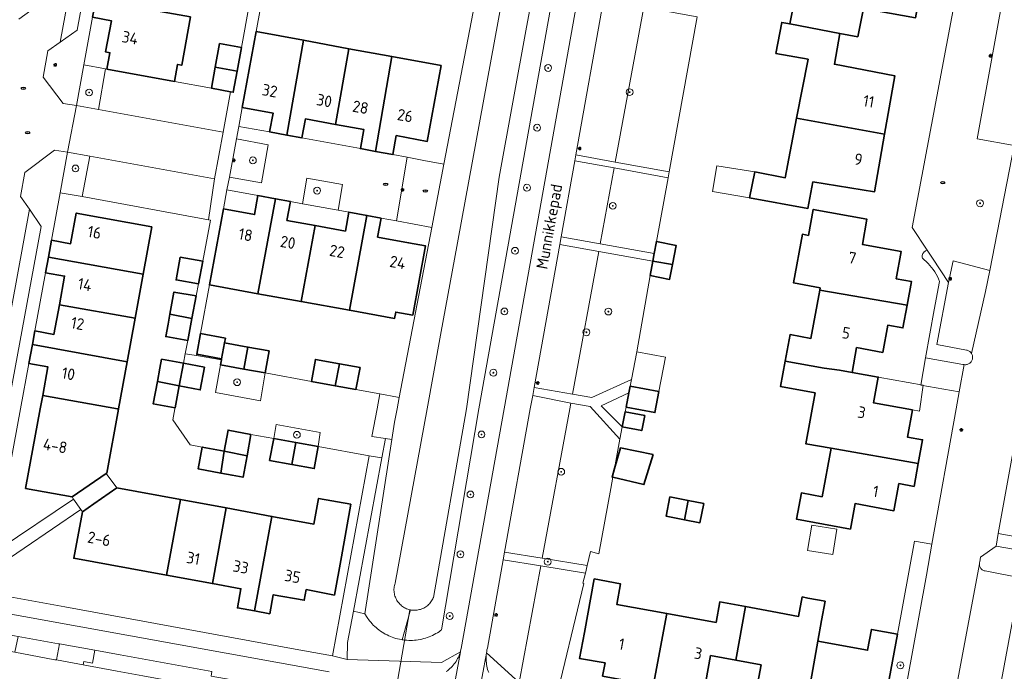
# Model space of a CAD drawing. Header units: metres. Extents: x 152610 to 160096, y 456114 to 462495.
# Tile 464 of 656: x 158167 to 158282, y 459969 to 460046. Entities that reach past the tile are written whole.
import ezdxf
from ezdxf.enums import TextEntityAlignment as Align

# ---------------------------------------------------------------- set-up
doc = ezdxf.new("R2010")
doc.units = ezdxf.units.M
doc.header["$LTSCALE"] = 0.5
doc.layers.get('0').update_dxf_attribs({"linetype": 'CONTINUOUS'})
for name, color, linetype, lineweight in [('B-PV-GR-BEPLANTING_CULTUUR_BOSPLANTSOEN-GV', 251, 'CONTINUOUS', 18), ('B-PV-GR-BEPLANTING_CULTUUR_HEESTERS-GV', 251, 'CONTINUOUS', 18), ('B-PV-GR-BOOM-S', 251, 'CONTINUOUS', 25), ('B-PV-GR-HAAG-GV', 251, 'CONTINUOUS', 13), ('B-PV-IE-MEUBILAIR-S', 251, 'CONTINUOUS', 25), ('B-PV-IE-TERREINAFSCHEIDING_KUNSTMATIG_HEKWERK-G', 251, 'IE-TERREINAFSCHEIDING_KUNSTMATIG-SO', 18), ('B-PV-KW-KUNSTWERK_DUIKER-G', 251, 'CONTINUOUS', 18), ('B-PV-OG-BEBOUWING-GV', 6, 'CONTINUOUS', 35), ('B-PV-OG-BEBOUWING-T18', 1, 'CONTINUOUS', 18), ('B-PV-OG-BEBOUWING_LUIFEL-GV', 251, 'CONTINUOUS', 18), ('B-PV-OG-BEBOUWING_OVERBOUWING-GV', 251, 'CONTINUOUS', 18), ('B-PV-OG-BEBOUWING_SCHUUR-GV', 251, 'CONTINUOUS', 18), ('B-PV-OG-TERREIN_BEGROEID-GV', 251, 'CONTINUOUS', 18), ('B-PV-OG-TERREIN_OEVER-GV', 251, 'CONTINUOUS', 18), ('B-PV-OG-TOPOGRAFIE-T18', 1, 'CONTINUOUS', 18), ('B-PV-OG-WATER_SLOOT-GV', 251, 'CONTINUOUS', 18), ('B-PV-VH-GESLOTENVERHARDING_ASFALT-GV', 251, 'CONTINUOUS', 18), ('B-PV-VH-ONVERHARD_ZAND-GV', 251, 'CONTINUOUS', 18), ('B-PV-VH-OPENVERHARDING-GV', 251, 'CONTINUOUS', 18), ('B-PV-VH-OPENVERHARDING_BETONSTRAATSTEEN-GV', 251, 'CONTINUOUS', 18), ('B-PV-VH-OPENVERHARDING_TEGEL-GV', 251, 'CONTINUOUS', 18)]:
    doc.layers.add(name, color=color, linetype=linetype, lineweight=lineweight)
doc.styles.add('NLCS-ISO', font='NLCS-ISO.ttf')
doc.styles.add('NLCS-ISO-M750-T18', font='NLCS-ISO.ttf', dxfattribs={"height": 1.35})
doc.linetypes.add('IE-TERREINAFSCHEIDING_KUNSTMATIG-SO', pattern='A,4,[82,NLCS.SHX,S=0.75,R=90,X=0,Y=0],4,-2', length=10)

# ---------------------------------------------------------------- blocks, each defined once
blk = doc.blocks.new('SIE-MEUBILAIR_PAAL_LICHTMAST-SO')
for points in [[(-0.62, 0), (-1, 0)], [(-0.71, 0.71), (-0.44, 0.44)], [(0, 1), (0, 0.62)], [(0.44, 0.44), (0.71, 0.71)], [(1, 0), (0.62, 0)], [(-0.71, -0.71), (-0.44, -0.44)], [(0, -0.62), (0, -1)], [(0.44, -0.44), (0.71, -0.71)]]:
    blk.add_lwpolyline(points)
blk.add_circle((0, 0), 0.5)
blk = doc.blocks.new('SIE-MEUBILAIR_PUT_RIOOLPUT-SO')
blk.add_ellipse((0, 0), major_axis=(1.25, 0), ratio=0.54)
at = {"style": 'NLCS-ISO'}
blk.add_text('ri', height=0.75, dxfattribs=at).set_placement((-0.04, 0.07), align=Align.MIDDLE_CENTER)
blk = doc.blocks.new('SGR-BOOM_GBKN-SO')
at = {"linetype": 'ByBlock', "lineweight": 18}
h = blk.add_hatch(color=0, dxfattribs=at)
h.dxf.hatch_style = 1
edge = h.paths.add_edge_path()
edge.add_arc((0, 0), 0.25, 0, 360)
at = {"color": 0, "linetype": 'ByBlock', "lineweight": 18}
for radius in [2, 0.25]:
    blk.add_circle((0, 0), radius, dxfattribs=at)
at = {"color": 0, "linetype": 'ByBlock', "lineweight": 18, "style": 'NLCS-ISO'}
blk.add_attdef('SOORT', (2.5, 0), '', height=1.5, dxfattribs=at)

msp = doc.modelspace()

# ---------------------------------------------------------------- linework, layer by layer
at = {"layer": 'B-PV-GR-BEPLANTING_CULTUUR_BOSPLANTSOEN-GV', "flags": 128}
for points in [[(158240.271, 460047.002), (158236.929, 460028.885), (158243.213, 460027.743), (158246.505, 460045.87)], [(158236.801, 460028.191), (158235.163, 460019.31), (158241.475, 460018.181), (158241.732, 460019.59), (158243.087, 460027.049)], [(158241.314, 460017.299), (158235, 460018.428), (158231.919, 460001.725), (158234.17, 460001.322), (158238.81, 460003.442), (158239.425, 460006.679), (158241.003, 460015.599)], [(158236.653, 459992.004), (158236.556, 459992.027), (158236.845, 459993.045), (158237.473, 459996.447), (158233.984, 460000.28), (158231.726, 460000.678), (158231.601, 460000), (158228.381, 459982.542), (158233.646, 459981.692), (158234.044, 459983.312), (158235.004, 459983.069), (158236.413, 459990.702)], [(158229.792, 459965.16), (158233.231, 459979.583), (158233.134, 459979.606), (158233.424, 459980.786), (158228.212, 459981.628), (158225.699, 459968.002)]]:
    msp.add_lwpolyline(points, close=True, dxfattribs=at)
at = {"layer": 'B-PV-GR-BEPLANTING_CULTUUR_HEESTERS-GV', "flags": 128}
for points in [[(158177.345, 460039.78), (158174.82, 460040.24), (158173.94, 460035.5), (158176.51, 460035.02)], [(158175.52, 460029.57), (158172.92, 460030.03), (158172.06, 460025.3), (158174.618, 460024.834)], [(158214.53, 460029.08), (158212.619, 460029.443), (158211.361, 460021.999), (158215.484, 460021.243), (158216.895, 460028.632)], [(158205.06, 460026.26), (158200.89, 460027.01), (158200.362, 460024.013), (158204.54, 460023.248)], [(158202.45, 459997.26), (158197.301, 459998.188), (158197, 459996.54), (158199.601, 459996.066), (158202.21, 459995.59)], [(158273.933, 459984.176), (158271.89, 459984.54), (158269.9, 459973.65), (158268.75, 459967.34), (158267.028, 459957.902), (158269.025, 459957.665), (158269.225, 459958.232), (158269.381, 459958.813), (158270.24, 459963.9), (158273.29, 459980.55)]]:
    msp.add_lwpolyline(points, close=True, dxfattribs=at)
at = {"layer": 'B-PV-GR-HAAG-GV', "flags": 128}
for points in [[(158273.913, 460017.764), (158273.371, 460018.579), (158273.28, 460018.549), (158273.179, 460018.499), (158273.087, 460018.436), (158273.005, 460018.36), (158272.935, 460018.273), (158272.877, 460018.178), (158272.834, 460018.074), (158272.806, 460017.966), (158272.794, 460017.855), (158272.797, 460017.743), (158272.817, 460017.633), (158273.027, 460017.462), (158273.261, 460017.252), (158273.484, 460017.031), (158273.696, 460016.798), (158273.896, 460016.556), (158274.082, 460016.303), (158274.256, 460016.041), (158274.416, 460015.77), (158274.563, 460015.492), (158274.694, 460015.207), (158274.812, 460014.915), (158274.181, 460011.609), (158273.18, 460005.99), (158277.553, 460005.217), (158277.633, 460005.195), (158277.679, 460005.186), (158277.715, 460005.181), (158277.798, 460005.175), (158277.881, 460005.177), (158277.964, 460005.187), (158278.045, 460005.204), (158278.124, 460005.23), (158278.201, 460005.263), (158278.273, 460005.303), (158278.342, 460005.35), (158278.406, 460005.403), (158278.464, 460005.462), (158278.517, 460005.527), (158278.563, 460005.596), (158278.602, 460005.669), (158278.634, 460005.746), (158278.658, 460005.824), (158278.659, 460005.827), (158278.675, 460005.909), (158278.684, 460005.991), (158278.685, 460006.074), (158278.677, 460006.157), (158278.662, 460006.239), (158278.639, 460006.319), (158278.608, 460006.396), (158278.57, 460006.47), (158278.525, 460006.54), (158278.474, 460006.605), (158278.416, 460006.665), (158278.353, 460006.72), (158278.285, 460006.768), (158278.213, 460006.809), (158278.137, 460006.843), (158278.059, 460006.87), (158277.979, 460006.889), (158277.976, 460006.889), (158274.51, 460007.53), (158275.88, 460014.81), (158274.989, 460016.147)], [(158193.52, 460004.671), (158190.779, 460005.172), (158190.2, 460001.91), (158195.47, 460000.96), (158195.99, 460004.219)], [(158202.45, 459997.26), (158197.301, 459998.188), (158197, 459996.54), (158199.601, 459996.066), (158202.21, 459995.59)], [(158284.837, 459983.375), (158281.43, 459983.95), (158279.61, 459982.67), (158279.513, 459982.119), (158279.502, 459982.054), (158279.49, 459981.99), (158279.48, 459981.937), (158279.47, 459981.885), (158279.471, 459981.804), (158279.481, 459981.723), (158279.498, 459981.643), (158279.523, 459981.566), (158279.555, 459981.491), (158279.594, 459981.42), (158279.641, 459981.353), (158279.693, 459981.291), (158279.752, 459981.234), (158279.816, 459981.184), (158279.884, 459981.14), (158279.956, 459981.103), (158280.032, 459981.073), (158280.11, 459981.051), (158280.142, 459981.044), (158284.28, 459980.25)]]:
    msp.add_lwpolyline(points, close=True, dxfattribs=at)
at = {"layer": 'B-PV-IE-TERREINAFSCHEIDING_KUNSTMATIG_HEKWERK-G', "flags": 128}
msp.add_lwpolyline([(158209.4, 460001.75), (158209.08, 460000), (158208.49, 459996.77), (158210.056, 459996.528), (158209.639, 459994.275)], dxfattribs=at)
at = {"layer": 'B-PV-KW-KUNSTWERK_DUIKER-G', "flags": 128}
msp.add_lwpolyline([(158212.899, 459976.515), (158207.53, 459945.391)], dxfattribs=at)
at = {"layer": 'B-PV-OG-BEBOUWING-GV', "flags": 128}
for points in [[(158263.154, 460054.802), (158262.502, 460054.922), (158261.434, 460049.276), (158258.315, 460049.914), (158257.31, 460045.042), (158263.15, 460043.938), (158265.262, 460043.541), (158265.943, 460046.837), (158272.017, 460045.772), (158273.238, 460052.569), (158273.258, 460052.678), (158263.094, 460054.511)], [(158187.296, 460045.859), (158176.208, 460047.811), (158175.84, 460045.82), (158178.05, 460045.39), (158177.36, 460041.76), (158177.853, 460041.674), (158177.518, 460039.749), (158185.422, 460038.312), (158185.767, 460040.296), (158186.26, 460040.21)], [(158200.484, 460043.122), (158194.96, 460044.14), (158193.33, 460035.28), (158196.93, 460034.62), (158196.52, 460032.4), (158198.524, 460032.034)], [(158257.31, 460045.042), (158256.379, 460045.217), (158255.692, 460041.594), (158259.449, 460040.911), (158258.121, 460034.006), (158268.399, 460032.141), (158269.607, 460038.953), (158262.53, 460040.322), (158263.15, 460043.938)], [(158205.783, 460042.146), (158200.484, 460043.122), (158198.524, 460032.034), (158200.3, 460031.71), (158200.71, 460033.93), (158204.219, 460033.289)], [(158193.23, 460042.27), (158190.68, 460042.74), (158190.173, 460039.989), (158192.73, 460039.523)], [(158210.801, 460041.221), (158205.783, 460042.146), (158204.219, 460033.289), (158207.55, 460032.68), (158207.14, 460030.45), (158208.889, 460030.132)], [(158216.56, 460040.16), (158210.801, 460041.221), (158208.889, 460030.132), (158210.93, 460029.76), (158211.33, 460031.97), (158214.94, 460031.3)], [(158192.73, 460039.523), (158190.173, 460039.989), (158189.72, 460037.53), (158191.966, 460037.108), (158192.28, 460037.05)], [(158268.399, 460032.141), (158258.121, 460034.006), (158256.783, 460027.052), (158253.213, 460027.737), (158252.6, 460024.712), (158259.438, 460023.461), (158260.013, 460026.553), (158267.2, 460025.384)], [(158197.224, 460024.584), (158195.16, 460024.96), (158194.76, 460022.73), (158191.14, 460023.4), (158189.5, 460014.5), (158195.158, 460013.478)], [(158198.95, 460024.27), (158197.224, 460024.584), (158195.158, 460013.478), (158200.198, 460012.567), (158201.849, 460021.445), (158198.54, 460022.05)], [(158182.78, 460021.3), (158173.93, 460022.91), (158173.27, 460019.32), (158171.04, 460019.73), (158170.682, 460017.764), (158181.767, 460015.777)], [(158207.899, 460022.633), (158205.78, 460023.02), (158205.38, 460020.8), (158201.849, 460021.445), (158200.198, 460012.567), (158205.843, 460011.547)], [(158209.56, 460022.33), (158207.899, 460022.633), (158205.843, 460011.547), (158211.14, 460010.59), (158211.276, 460011.336), (158213.259, 460010.973), (158214.743, 460019.087), (158212.76, 460019.45), (158209.15, 460020.11)], [(158260.869, 460014.179), (158260.819, 460013.907), (158271.024, 460012.132), (158271.53, 460014.91), (158269.76, 460015.24), (158270.34, 460018.41), (158265.8, 460019.24), (158266.34, 460022.2), (158260.05, 460023.35), (158259.49, 460020.3), (158258.788, 460020.431), (158257.753, 460014.746)], [(158241.314, 460017.299), (158243.608, 460016.9), (158244.05, 460019.12), (158241.732, 460019.59), (158241.475, 460018.181)], [(158181.767, 460015.777), (158170.682, 460017.764), (158170.35, 460015.94), (158172.57, 460015.54), (158171.951, 460012.186), (158180.821, 460010.616)], [(158188.71, 460017.27), (158186.09, 460017.75), (158185.6, 460015.09), (158188.21, 460014.62)], [(158243.608, 460016.9), (158241.314, 460017.299), (158241.003, 460015.599), (158243.26, 460015.15)], [(158187.95, 460013.22), (158185.34, 460013.68), (158184.865, 460011.07), (158187.454, 460010.599)], [(158271.024, 460012.132), (158260.819, 460013.907), (158259.78, 460008.25), (158257.36, 460008.69), (158256.79, 460005.59), (158261.34, 460004.77), (158263.12, 460004.55), (158264.596, 460004.28), (158265.125, 460007.18), (158268.18, 460006.62), (158268.77, 460009.8), (158270.54, 460009.48)], [(158180.821, 460010.616), (158171.951, 460012.186), (158171.31, 460008.71), (158169.09, 460009.12), (158168.802, 460007.536), (158179.882, 460005.492)], [(158187.454, 460010.599), (158184.865, 460011.07), (158184.658, 460009.937), (158184.39, 460008.46), (158186.96, 460007.99)], [(158191.36, 460008.275), (158188.453, 460008.811), (158188.009, 460006.403), (158190.917, 460005.867), (158191.26, 460007.73)], [(158179.882, 460005.492), (158168.802, 460007.536), (158168.4, 460005.33), (158170.62, 460004.92), (158170.003, 460001.561), (158178.74, 460000), (158178.87, 459999.975), (158178.875, 460000)], [(158193.997, 460007.232), (158191.26, 460007.73), (158190.917, 460005.867), (158190.897, 460005.761), (158190.779, 460005.172), (158193.52, 460004.671)], [(158196.48, 460006.78), (158193.997, 460007.232), (158193.52, 460004.671), (158195.99, 460004.219)], [(158188.91, 460004.89), (158186.47, 460005.34), (158185.964, 460002.708), (158183.415, 460003.2), (158182.93, 460000.58), (158185.48, 460000.13), (158185.96, 460002.69), (158188.42, 460002.23)], [(158186.47, 460005.34), (158183.9, 460005.82), (158183.707, 460004.786), (158183.415, 460003.2), (158185.964, 460002.708)], [(158204.681, 460005.285), (158201.88, 460005.8), (158201.411, 460003.23), (158204.205, 460002.72)], [(158207.1, 460004.84), (158204.681, 460005.285), (158204.205, 460002.72), (158206.62, 460002.28)], [(158261.34, 460004.77), (158256.79, 460005.59), (158256.235, 460002.61), (158260.269, 460001.877), (158259.183, 459995.93), (158262.137, 459995.409), (158272.325, 459993.613), (158272.83, 459996.39), (158271.06, 459996.71), (158271.64, 459999.89), (158267.11, 460000.71), (158267.66, 460003.72), (158264.596, 460004.28), (158263.12, 460004.55)], [(158178.74, 460000), (158170.003, 460001.561), (158169.716, 460000), (158168.01, 459990.71), (158173.44, 459989.7), (158177.406, 459992.435), (158177.5, 459992.5), (158178.87, 459999.975)], [(158242.022, 460002.024), (158238.662, 460002.663), (158238.514, 460001.877), (158238.201, 460000.212), (158241.556, 459999.574)], [(158240.36, 459999.249), (158238.09, 459999.649), (158237.743, 459997.914), (158240.02, 459997.47)], [(158194.35, 459997.03), (158191.68, 459997.52), (158191.23, 459995.06), (158193.885, 459994.515)], [(158199.601, 459996.066), (158197, 459996.54), (158196.53, 459993.98), (158199.135, 459993.505)], [(158202.21, 459995.59), (158199.601, 459996.066), (158199.135, 459993.505), (158201.74, 459993.03)], [(158191.23, 459995.06), (158188.66, 459995.54), (158188.19, 459992.98), (158190.831, 459992.486)], [(158193.885, 459994.515), (158191.23, 459995.06), (158190.831, 459992.486), (158192.138, 459992.239), (158193.42, 459992)], [(158241.362, 459994.661), (158237.526, 459995.443), (158236.845, 459993.045), (158236.556, 459992.027), (158236.653, 459992.004), (158240.276, 459991.144)], [(158272.325, 459993.613), (158262.137, 459995.409), (158261.1, 459989.73), (158258.68, 459990.17), (158258.11, 459987.1), (158264.4, 459985.95), (158264.94, 459988.92), (158269.49, 459988.09), (158270.07, 459991.27), (158271.84, 459990.94)], [(158186.094, 459989.402), (158178.66, 459990.77), (158175.964, 459988.899), (158174.64, 459987.98), (158173.64, 459982.54), (158184.483, 459980.559)], [(158191.445, 459988.417), (158186.094, 459989.402), (158184.483, 459980.559), (158189.841, 459979.58)], [(158206.022, 459988.858), (158202.253, 459989.539), (158201.708, 459986.529), (158196.797, 459987.432), (158194.769, 459976.365), (158196.55, 459976.04), (158196.96, 459978.27), (158200.58, 459977.62), (158200.8, 459978.86), (158204.1, 459978.23), (158204.91, 459982.71)], [(158245.425, 459989.299), (158243.31, 459989.7), (158242.88, 459987.44), (158244.999, 459987.031)], [(158247.27, 459988.95), (158245.425, 459989.299), (158244.999, 459987.031), (158246.82, 459986.68)], [(158196.797, 459987.432), (158191.445, 459988.417), (158189.841, 459979.58), (158193.18, 459978.97), (158192.77, 459976.73), (158194.769, 459976.365)], [(158235.726, 459970.315), (158235.44, 459968.75), (158238.62, 459968.16), (158238.3, 459966.39), (158241.03, 459965.888), (158242.942, 459976.071), (158237.09, 459977.14), (158237.53, 459979.56), (158234.46, 459980.12), (158233.31, 459973.83), (158232.758, 459970.803)], [(158252.127, 459976.886), (158249.14, 459977.43), (158248.7, 459975.02), (158242.942, 459976.071), (158241.03, 459965.888), (158243.74, 459965.39), (158244.06, 459967.16), (158247.24, 459966.58), (158248.07, 459971.14), (158251.03, 459970.598)], [(158259.44, 459977.88), (158258.767, 459978.007), (158258.337, 459975.737), (158255.24, 459976.32), (158252.127, 459976.886), (158251.03, 459970.598), (158253.97, 459970.06), (158253.13, 459965.51), (158256.3, 459964.93), (158255.98, 459963.16), (158258.801, 459962.642), (158260.612, 459972.838), (158261.037, 459975.233), (158261.441, 459977.511)], [(158269.9, 459973.65), (158266.85, 459974.2), (158266.4, 459971.78), (158260.612, 459972.838), (158258.801, 459962.642), (158261.43, 459962.16), (158261.76, 459963.93), (158264.93, 459963.35), (158265.78, 459967.89), (158268.75, 459967.34)]]:
    msp.add_lwpolyline(points, close=True, dxfattribs=at)
at = {"layer": 'B-PV-OG-BEBOUWING_LUIFEL-GV', "flags": 128}
msp.add_lwpolyline([(158242.022, 460002.024), (158242.785, 460006.041), (158239.425, 460006.679), (158238.81, 460003.442), (158238.662, 460002.663)], close=True, dxfattribs=at)
at = {"layer": 'B-PV-OG-BEBOUWING_OVERBOUWING-GV', "flags": 128}
for points in [[(158253.213, 460027.737), (158248.781, 460028.442), (158248.275, 460025.441), (158252.6, 460024.712)], [(158272.918, 460002.78), (158267.66, 460003.72), (158267.11, 460000.71), (158271.64, 459999.89), (158272.49, 459999.751)], [(158178.66, 459990.77), (158177.406, 459992.435), (158173.44, 459989.7), (158173.609, 459989.46), (158174.463, 459988.231), (158174.64, 459987.98), (158175.964, 459988.899)]]:
    msp.add_lwpolyline(points, close=True, dxfattribs=at)
at = {"layer": 'B-PV-OG-BEBOUWING_SCHUUR-GV', "flags": 128}
msp.add_lwpolyline([(158262.816, 459985.941), (158259.878, 459986.407), (158259.406, 459983.43), (158262.343, 459982.964)], close=True, dxfattribs=at)
at = {"layer": 'B-PV-OG-TERREIN_BEGROEID-GV', "flags": 128}
msp.add_lwpolyline([(158234.252, 460074.353), (158220.969, 460000.016), (158220.966, 460000), (158216.631, 459974.156), (158216.514, 459974.069), (158216.333, 459973.943), (158216.147, 459973.824), (158215.957, 459973.712), (158215.764, 459973.607), (158215.567, 459973.508), (158215.366, 459973.418), (158215.162, 459973.334), (158214.955, 459973.258), (158214.746, 459973.189), (158214.534, 459973.128), (158214.32, 459973.075), (158214.105, 459973.029), (158213.887, 459972.992), (158213.669, 459972.962), (158213.45, 459972.94), (158213.23, 459972.927), (158213.01, 459972.921), (158212.789, 459972.923), (158212.569, 459972.933), (158212.35, 459972.951), (158212.131, 459972.977), (158212.022, 459972.995), (158211.913, 459973.012), (158211.697, 459973.054), (158211.482, 459973.103), (158211.269, 459973.161), (158211.059, 459973.226), (158210.851, 459973.299), (158210.646, 459973.379), (158210.443, 459973.467), (158210.245, 459973.562), (158210.049, 459973.664), (158209.858, 459973.773), (158209.67, 459973.889), (158209.487, 459974.012), (158209.309, 459974.141), (158209.135, 459974.277), (158208.967, 459974.419), (158208.804, 459974.567), (158208.646, 459974.721), (158208.494, 459974.88), (158208.347, 459975.045), (158208.207, 459975.215), (158207.918, 459975.612), (158207.661, 459976.03), (158206.316, 459976.325), (158205.64, 459972.67), (158205.59, 459970.7), (158216.62, 459970.35), (158218.827, 459971.6), (158218.846, 459971.662), (158218.892, 459971.843), (158218.924, 459971.99), (158223.926, 460000), (158237.136, 460073.931)], dxfattribs=at)
for points in [[(158232.307, 460029.724), (158236.929, 460028.885), (158240.271, 460047.002), (158235.551, 460047.859)], [(158196.36, 460030.9), (158192.64, 460031.58), (158191.82, 460027.1), (158195.59, 460026.44)], [(158232.182, 460029.029), (158230.59, 460020.128), (158235.163, 460019.31), (158236.801, 460028.191)], [(158230.432, 460019.246), (158227.441, 460002.526), (158231.919, 460001.725), (158235, 460018.428)], [(158193.52, 460004.671), (158190.779, 460005.172), (158190.2, 460001.91), (158195.47, 460000.96), (158195.99, 460004.219)], [(158211.466, 460001.381), (158209.4, 460001.75), (158209.08, 460000), (158208.49, 459996.77), (158210.056, 459996.528), (158210.817, 459996.425), (158211.13, 459998.45), (158211.427, 460000), (158211.681, 460001.333)], [(158223.988, 459983.251), (158228.381, 459982.542), (158231.601, 460000), (158231.726, 460000.678), (158227.272, 460001.584), (158226.989, 460000)], [(158238.09, 459999.649), (158238.201, 460000.212), (158238.514, 460001.877), (158235.269, 460000.353), (158237.743, 459997.914)], [(158210.817, 459996.425), (158210.056, 459996.528), (158209.639, 459994.275), (158206.316, 459976.325), (158207.661, 459976.03)], [(158221.866, 459971.457), (158225.699, 459968.002), (158228.212, 459981.628), (158223.824, 459982.336), (158221.975, 459972.013), (158221.93, 459971.825), (158221.893, 459971.635)], [(158176.103, 459971.779), (158171.986, 459972.516), (158171.637, 459970.633), (158174.743, 459970.062), (158174.817, 459970.464), (158175.834, 459970.278)]]:
    msp.add_lwpolyline(points, close=True, dxfattribs=at)
at = {"layer": 'B-PV-OG-TERREIN_OEVER-GV', "flags": 128}
for points in [[(158231.582, 460071.46), (158226.564, 460044.677), (158223.341, 460027.108), (158219.547, 460000), (158215.676, 459977.954), (158215.657, 459977.907), (158215.599, 459977.781), (158215.534, 459977.659), (158215.462, 459977.541), (158215.384, 459977.427), (158215.299, 459977.318), (158215.207, 459977.214), (158215.11, 459977.115), (158215.008, 459977.022), (158214.9, 459976.935), (158214.787, 459976.855), (158214.67, 459976.781), (158214.549, 459976.714), (158214.424, 459976.655), (158214.296, 459976.602), (158214.166, 459976.557), (158214.032, 459976.52), (158213.897, 459976.49), (158213.76, 459976.469), (158213.623, 459976.455), (158213.484, 459976.449), (158213.346, 459976.451), (158213.208, 459976.462), (158213.071, 459976.48), (158212.989, 459976.496), (158212.022, 459972.995), (158212.131, 459972.977), (158212.35, 459972.951), (158212.569, 459972.933), (158212.789, 459972.923), (158213.01, 459972.921), (158213.23, 459972.927), (158213.45, 459972.94), (158213.669, 459972.962), (158213.887, 459972.992), (158214.105, 459973.029), (158214.32, 459973.075), (158214.534, 459973.128), (158214.746, 459973.189), (158214.955, 459973.258), (158215.162, 459973.334), (158215.366, 459973.418), (158215.567, 459973.508), (158215.764, 459973.607), (158215.957, 459973.712), (158216.147, 459973.824), (158216.333, 459973.943), (158216.514, 459974.069), (158216.631, 459974.156), (158220.966, 460000), (158220.969, 460000.016), (158234.252, 460074.353)], [(158220.698, 460048.541), (158216.895, 460028.632), (158215.484, 460021.243), (158211.681, 460001.333), (158211.427, 460000), (158211.13, 459998.45), (158210.817, 459996.425), (158207.661, 459976.03), (158207.918, 459975.612), (158208.207, 459975.215), (158208.347, 459975.045), (158208.494, 459974.88), (158208.646, 459974.721), (158208.804, 459974.567), (158208.967, 459974.419), (158209.135, 459974.277), (158209.309, 459974.141), (158209.487, 459974.012), (158209.67, 459973.889), (158209.858, 459973.773), (158210.049, 459973.664), (158210.245, 459973.562), (158210.443, 459973.467), (158210.646, 459973.379), (158210.851, 459973.299), (158211.059, 459973.226), (158211.269, 459973.161), (158211.482, 459973.103), (158211.697, 459973.054), (158211.913, 459973.012), (158212.022, 459972.995), (158212.989, 459976.496), (158212.935, 459976.506), (158212.801, 459976.54), (158212.669, 459976.581), (158212.54, 459976.631), (158212.413, 459976.687), (158212.291, 459976.751), (158212.172, 459976.821), (158212.057, 459976.899), (158211.947, 459976.983), (158211.842, 459977.073), (158211.742, 459977.169), (158211.649, 459977.271), (158211.561, 459977.378), (158211.479, 459977.49), (158211.405, 459977.606), (158211.337, 459977.726), (158211.275, 459977.85), (158211.222, 459977.978), (158211.176, 459978.108), (158211.137, 459978.241), (158211.106, 459978.376), (158211.083, 459978.513), (158211.068, 459978.65), (158211.061, 459978.788), (158211.062, 459978.927), (158211.071, 459979.065), (158211.087, 459979.202), (158211.112, 459979.338), (158211.145, 459979.473), (158211.185, 459979.605), (158214.92, 460000), (158216.499, 460008.628), (158218.476, 460019.423), (158228.07, 460071.82)]]:
    msp.add_lwpolyline(points, dxfattribs=at)
at = {"layer": 'B-PV-OG-WATER_SLOOT-GV', "flags": 128}
msp.add_lwpolyline([(158228.07, 460071.82), (158218.476, 460019.423), (158216.499, 460008.628), (158214.92, 460000), (158211.185, 459979.605), (158211.145, 459979.473), (158211.112, 459979.338), (158211.087, 459979.202), (158211.071, 459979.065), (158211.062, 459978.927), (158211.061, 459978.788), (158211.068, 459978.65), (158211.083, 459978.513), (158211.106, 459978.376), (158211.137, 459978.241), (158211.176, 459978.108), (158211.222, 459977.978), (158211.275, 459977.85), (158211.337, 459977.726), (158211.405, 459977.606), (158211.479, 459977.49), (158211.561, 459977.378), (158211.649, 459977.271), (158211.742, 459977.169), (158211.842, 459977.073), (158211.947, 459976.983), (158212.057, 459976.899), (158212.172, 459976.821), (158212.291, 459976.751), (158212.413, 459976.687), (158212.54, 459976.631), (158212.669, 459976.581), (158212.801, 459976.54), (158212.935, 459976.506), (158212.989, 459976.496), (158213.071, 459976.48), (158213.208, 459976.462), (158213.346, 459976.451), (158213.484, 459976.449), (158213.623, 459976.455), (158213.76, 459976.469), (158213.897, 459976.49), (158214.032, 459976.52), (158214.166, 459976.557), (158214.296, 459976.602), (158214.424, 459976.655), (158214.549, 459976.714), (158214.67, 459976.781), (158214.787, 459976.855), (158214.9, 459976.935), (158215.008, 459977.022), (158215.11, 459977.115), (158215.207, 459977.214), (158215.299, 459977.318), (158215.384, 459977.427), (158215.462, 459977.541), (158215.534, 459977.659), (158215.599, 459977.781), (158215.657, 459977.907), (158215.676, 459977.954), (158219.547, 460000), (158223.341, 460027.108), (158226.564, 460044.677), (158231.582, 460071.46)], dxfattribs=at)
at = {"layer": 'B-PV-VH-GESLOTENVERHARDING_ASFALT-GV', "flags": 128}
msp.add_lwpolyline([(158181.72, 459968.79), (158178.72, 459969.33), (158174.743, 459970.062), (158171.637, 459970.633), (158171.441, 459970.669), (158166.732, 459971.536), (158166.277, 459971.62), (158162.372, 459972.338), (158162.34, 459972.344), (158144.411, 459975.674), (158144.171, 459975.705), (158143.64, 459972.795), (158143.006, 459969.318), (158143.791, 459969.177)], dxfattribs=at)
at = {"layer": 'B-PV-VH-ONVERHARD_ZAND-GV', "flags": 128}
for points in [[(158273.913, 460017.764), (158273.371, 460018.579), (158273.28, 460018.549), (158273.179, 460018.499), (158273.087, 460018.436), (158273.005, 460018.36), (158272.935, 460018.273), (158272.877, 460018.178), (158272.834, 460018.074), (158272.806, 460017.966), (158272.794, 460017.855), (158272.797, 460017.743), (158272.817, 460017.633), (158273.027, 460017.462), (158273.261, 460017.252), (158273.484, 460017.031), (158273.696, 460016.798), (158273.896, 460016.556), (158274.082, 460016.303), (158274.256, 460016.041), (158274.416, 460015.77), (158274.563, 460015.492), (158274.694, 460015.207), (158274.812, 460014.915), (158274.181, 460011.609), (158273.18, 460005.99), (158277.553, 460005.217), (158277.633, 460005.195), (158277.679, 460005.186), (158277.715, 460005.181), (158277.798, 460005.175), (158277.881, 460005.177), (158277.964, 460005.187), (158278.045, 460005.204), (158278.124, 460005.23), (158278.201, 460005.263), (158278.273, 460005.303), (158278.342, 460005.35), (158278.406, 460005.403), (158278.464, 460005.462), (158278.517, 460005.527), (158278.563, 460005.596), (158278.602, 460005.669), (158278.634, 460005.746), (158278.658, 460005.824), (158278.659, 460005.827), (158278.675, 460005.909), (158278.684, 460005.991), (158278.685, 460006.074), (158278.677, 460006.157), (158278.662, 460006.239), (158278.639, 460006.319), (158278.608, 460006.396), (158278.57, 460006.47), (158278.525, 460006.54), (158278.474, 460006.605), (158278.416, 460006.665), (158278.353, 460006.72), (158278.285, 460006.768), (158278.213, 460006.809), (158278.137, 460006.843), (158278.059, 460006.87), (158277.979, 460006.889), (158277.976, 460006.889), (158274.51, 460007.53), (158275.88, 460014.81), (158274.989, 460016.147)], [(158284.837, 459983.375), (158281.43, 459983.95), (158279.61, 459982.67), (158279.513, 459982.119), (158279.502, 459982.054), (158279.49, 459981.99), (158279.48, 459981.937), (158279.47, 459981.885), (158279.471, 459981.804), (158279.481, 459981.723), (158279.498, 459981.643), (158279.523, 459981.566), (158279.555, 459981.491), (158279.594, 459981.42), (158279.641, 459981.353), (158279.693, 459981.291), (158279.752, 459981.234), (158279.816, 459981.184), (158279.884, 459981.14), (158279.956, 459981.103), (158280.032, 459981.073), (158280.11, 459981.051), (158280.142, 459981.044), (158284.28, 459980.25)]]:
    msp.add_lwpolyline(points, close=True, dxfattribs=at)
at = {"layer": 'B-PV-VH-OPENVERHARDING-GV', "flags": 128}
for points in [[(158232.182, 460029.029), (158236.801, 460028.191), (158243.087, 460027.049), (158243.213, 460027.743), (158236.929, 460028.885), (158232.307, 460029.724)], [(158241.314, 460017.299), (158241.475, 460018.181), (158235.163, 460019.31), (158230.59, 460020.128), (158230.432, 460019.246), (158235, 460018.428)], [(158237.473, 459996.447), (158237.743, 459997.914), (158235.269, 460000.353), (158238.514, 460001.877), (158238.662, 460002.663), (158238.81, 460003.442), (158234.17, 460001.322), (158231.919, 460001.725), (158227.441, 460002.526), (158227.272, 460001.584), (158231.726, 460000.678), (158233.984, 460000.28)], [(158223.988, 459983.251), (158223.824, 459982.336), (158228.212, 459981.628), (158233.424, 459980.786), (158233.646, 459981.692), (158228.381, 459982.542)]]:
    msp.add_lwpolyline(points, close=True, dxfattribs=at)
at = {"layer": 'B-PV-VH-OPENVERHARDING_BETONSTRAATSTEEN-GV', "flags": 128}
for points in [[(158164.219, 460000.309), (158168.447, 460023.359), (158167.43, 460024.84), (158167.93, 460027.66), (158171.39, 460030.27), (158172.92, 460030.03), (158173.94, 460035.5), (158172.41, 460035.75), (158170.07, 460038.81), (158170.62, 460041.9), (158172.067, 460042.924), (158175.98, 460064.37), (158176.34, 460066.41), (158176.559, 460067.629), (158174.415, 460067.926), (158172.561, 460068.182), (158171.64, 460063.16), (158171.61, 460062.94), (158171.504, 460062.351), (158168.984, 460048.566), (158168.63, 460046.62), (158167.21, 460045.61)], [(158283.555, 460030.831), (158280.693, 460016.215), (158280.205, 460013.723), (158278.57, 460006.47), (158278.608, 460006.396), (158278.639, 460006.319), (158278.662, 460006.239), (158278.677, 460006.157), (158278.685, 460006.074), (158278.684, 460005.991), (158278.675, 460005.909), (158278.659, 460005.827), (158278.658, 460005.824), (158278.634, 460005.746), (158278.602, 460005.669), (158278.563, 460005.596), (158278.517, 460005.527), (158278.464, 460005.462), (158278.406, 460005.403), (158278.342, 460005.35), (158278.273, 460005.303), (158278.201, 460005.263), (158278.124, 460005.23), (158278.045, 460005.204), (158277.964, 460005.187), (158277.881, 460005.177), (158277.798, 460005.175), (158277.715, 460005.181), (158277.679, 460005.186), (158277.1, 460002), (158276.745, 460000), (158273.933, 459984.176), (158273.29, 459980.55), (158270.24, 459963.9)], [(158275.79, 459962.13), (158279.47, 459981.885), (158279.48, 459981.937), (158279.49, 459981.99), (158279.502, 459982.054), (158279.513, 459982.119), (158279.61, 459982.67), (158281.43, 459983.95), (158281.67, 459985.42), (158284.324, 460000)]]:
    msp.add_lwpolyline(points, dxfattribs=at)
for points in [[(158177.33, 460062.37), (158175.98, 460064.37), (158172.067, 460042.924), (158174.04, 460044.32)], [(158280.003, 460051.409), (158277.382, 460051.898), (158271.62, 460021.21), (158273.371, 460018.579), (158273.913, 460017.764), (158274.989, 460016.147), (158275.88, 460014.81), (158276.416, 460017.313), (158280.693, 460016.215), (158283.555, 460030.831), (158279.211, 460031.612), (158282.717, 460050.902)], [(158177.518, 460039.749), (158177.345, 460039.78), (158176.51, 460035.02), (158191.11, 460032.38), (158191.966, 460037.108), (158189.72, 460037.53), (158185.422, 460038.312)], [(158176.51, 460035.02), (158173.94, 460035.5), (158172.92, 460030.03), (158175.52, 460029.57), (158190.1, 460026.92), (158191.11, 460032.38)], [(158190.1, 460026.92), (158175.52, 460029.57), (158174.618, 460024.834), (158189.4, 460022.14)], [(158169.82, 460021.36), (158168.447, 460023.359), (158164.219, 460000.309), (158166.19, 460001.67)], [(158280.693, 460016.215), (158276.416, 460017.313), (158275.88, 460014.81), (158274.51, 460007.53), (158277.976, 460006.889), (158277.979, 460006.889), (158278.059, 460006.87), (158278.137, 460006.843), (158278.213, 460006.809), (158278.285, 460006.768), (158278.353, 460006.72), (158278.416, 460006.665), (158278.474, 460006.605), (158278.525, 460006.54), (158278.57, 460006.47), (158280.205, 460013.723)], [(158273.18, 460005.99), (158272.64, 460002.79), (158277.1, 460002), (158277.679, 460005.186), (158277.633, 460005.195), (158277.553, 460005.217)], [(158277.12, 459961.87), (158280.72, 459961.17), (158282.36, 459969.957), (158284.28, 459980.25), (158280.142, 459981.044), (158280.11, 459981.051), (158280.032, 459981.073), (158279.956, 459981.103), (158279.884, 459981.14), (158279.816, 459981.184), (158279.752, 459981.234), (158279.693, 459981.291), (158279.641, 459981.353), (158279.594, 459981.42), (158279.555, 459981.491), (158279.523, 459981.566), (158279.498, 459981.643), (158279.481, 459981.723), (158279.471, 459981.804), (158279.47, 459981.885), (158275.79, 459962.13)]]:
    msp.add_lwpolyline(points, close=True, dxfattribs=at)
at = {"layer": 'B-PV-VH-OPENVERHARDING_TEGEL-GV', "flags": 128}
for points in [[(158237.136, 460073.931), (158223.926, 460000), (158218.924, 459971.99), (158218.892, 459971.843), (158218.846, 459971.662), (158218.827, 459971.6), (158217.41, 459963.77)], [(158194.13, 460047.23), (158193.23, 460042.27), (158192.73, 460039.523), (158192.28, 460037.05), (158191.966, 460037.108), (158191.11, 460032.38), (158190.1, 460026.92), (158189.4, 460022.14), (158189.62, 460022.1), (158188.71, 460017.27), (158188.21, 460014.62), (158187.95, 460013.22), (158187.454, 460010.599), (158186.96, 460007.99), (158186.676, 460006.452), (158187.98, 460006.24), (158188.009, 460006.403), (158188.453, 460008.811), (158189.5, 460014.5), (158191.14, 460023.4), (158191.53, 460025.63), (158191.82, 460027.1), (158192.64, 460031.58), (158192.91, 460033.06), (158193.33, 460035.28), (158194.96, 460044.14), (158196.56, 460052.94)], [(158220.369, 459963.23), (158221.863, 459971.443), (158221.866, 459971.457), (158221.893, 459971.635), (158221.93, 459971.825), (158221.975, 459972.013), (158223.824, 459982.336), (158223.988, 459983.251), (158226.989, 460000), (158227.272, 460001.584), (158227.441, 460002.526), (158230.432, 460019.246), (158230.59, 460020.128), (158232.182, 460029.029), (158232.307, 460029.724), (158235.551, 460047.859)], [(158165.78, 459991.1), (158167.419, 460000), (158168.4, 460005.33), (158168.802, 460007.536), (158169.09, 460009.12), (158170.35, 460015.94), (158170.682, 460017.764), (158171.04, 460019.73), (158172.06, 460025.3), (158172.92, 460030.03), (158171.39, 460030.27), (158167.93, 460027.66), (158167.43, 460024.84), (158168.447, 460023.359), (158169.82, 460021.36), (158166.19, 460001.67)], [(158164.5, 459981.47), (158174.463, 459988.231), (158173.609, 459989.46), (158164.88, 459983.58)], [(158287.1, 459984.46), (158281.67, 459985.42), (158281.43, 459983.95), (158284.837, 459983.375)], [(158203.47, 459969.26), (158161.97, 459976.79), (158156.99, 459977.7), (158157.99, 459975.02), (158166.711, 459973.46), (158167.131, 459973.385), (158171.868, 459972.537), (158171.986, 459972.516), (158176.103, 459971.779), (158179.06, 459971.25), (158189.769, 459969.294)], [(158217.154, 459969.269), (158217.304, 459969.38), (158217.45, 459969.497), (158217.59, 459969.62), (158217.725, 459969.749), (158217.855, 459969.884), (158217.978, 459970.024), (158218.096, 459970.169), (158218.207, 459970.319), (158218.311, 459970.474), (158218.409, 459970.633), (158218.5, 459970.796), (158218.584, 459970.963), (158218.661, 459971.133), (158218.73, 459971.307), (158218.791, 459971.483), (158218.827, 459971.6), (158216.62, 459970.35), (158205.59, 459970.7), (158203.87, 459971.12), (158199.53, 459971.91), (158172.59, 459976.84), (158163.97, 459978.4)], [(158161.97, 459976.79), (158203.47, 459969.26)], [(158217.41, 459963.77), (158218.827, 459971.6), (158218.791, 459971.483), (158218.73, 459971.307), (158218.661, 459971.133), (158218.584, 459970.963), (158218.5, 459970.796), (158218.409, 459970.633), (158218.311, 459970.474), (158218.207, 459970.319), (158218.096, 459970.169), (158217.978, 459970.024), (158217.855, 459969.884), (158217.725, 459969.749), (158217.59, 459969.62), (158217.45, 459969.497), (158217.304, 459969.38), (158217.154, 459969.269)], [(158222.131, 459969.159), (158222.066, 459969.341), (158222.008, 459969.526), (158221.958, 459969.713), (158221.916, 459969.902), (158221.881, 459970.093), (158221.855, 459970.284), (158221.836, 459970.477), (158221.826, 459970.67), (158221.823, 459970.864), (158221.829, 459971.058), (158221.842, 459971.251), (158221.863, 459971.443), (158220.369, 459963.23)], [(158225.699, 459968.002), (158221.866, 459971.457), (158221.863, 459971.443), (158221.842, 459971.251), (158221.829, 459971.058), (158221.823, 459970.864), (158221.826, 459970.67), (158221.836, 459970.477), (158221.855, 459970.284), (158221.881, 459970.093), (158221.916, 459969.902), (158221.958, 459969.713), (158222.008, 459969.526), (158222.066, 459969.341), (158222.131, 459969.159)]]:
    msp.add_lwpolyline(points, dxfattribs=at)
for points in [[(158179.72, 460066.81), (158178.829, 460068.137), (158178.617, 460067.99), (158176.34, 460066.41), (158175.98, 460064.37), (158177.33, 460062.37), (158174.04, 460044.32), (158172.067, 460042.924), (158170.62, 460041.9), (158170.07, 460038.81), (158172.41, 460035.75), (158173.94, 460035.5), (158174.82, 460040.24), (158175.84, 460045.82), (158176.208, 460047.811), (158176.54, 460049.61)], [(158196.52, 460032.4), (158192.91, 460033.06), (158192.64, 460031.58), (158196.36, 460030.9), (158195.59, 460026.44), (158191.82, 460027.1), (158191.53, 460025.63), (158195.16, 460024.96), (158197.224, 460024.584), (158198.95, 460024.27), (158200.362, 460024.013), (158200.89, 460027.01), (158205.06, 460026.26), (158204.54, 460023.248), (158205.78, 460023.02), (158207.899, 460022.633), (158209.56, 460022.33), (158211.361, 460021.999), (158212.619, 460029.443), (158210.93, 460029.76), (158208.889, 460030.132), (158207.14, 460030.45), (158200.3, 460031.71), (158198.524, 460032.034)], [(158187.98, 460006.24), (158186.676, 460006.452), (158186.47, 460005.34), (158188.91, 460004.89), (158188.42, 460002.23), (158185.96, 460002.69), (158185.48, 460000.13), (158185.455, 460000), (158185.22, 459998.74), (158187.26, 459995.8), (158188.66, 459995.54), (158191.23, 459995.06), (158191.68, 459997.52), (158194.35, 459997.03), (158197, 459996.54), (158197.301, 459998.188), (158202.45, 459997.26), (158202.21, 459995.59), (158208.16, 459994.5), (158209.639, 459994.275), (158210.056, 459996.528), (158208.49, 459996.77), (158209.08, 460000), (158209.4, 460001.75), (158206.62, 460002.28), (158204.205, 460002.72), (158201.411, 460003.23), (158195.99, 460004.219), (158195.47, 460000.96), (158190.2, 460001.91), (158190.779, 460005.172), (158190.897, 460005.761)], [(158209.639, 459994.275), (158208.16, 459994.5), (158203.87, 459971.12), (158205.59, 459970.7), (158205.64, 459972.67), (158206.316, 459976.325)], [(158171.868, 459972.537), (158167.131, 459973.385), (158166.732, 459971.536), (158171.441, 459970.669), (158171.637, 459970.633), (158171.986, 459972.516)], [(158194.77, 459966.403), (158195.015, 459967.822), (158189.683, 459968.758), (158189.769, 459969.294), (158179.06, 459971.25), (158176.103, 459971.779), (158175.834, 459970.278), (158174.817, 459970.464), (158174.743, 459970.062), (158178.72, 459969.33), (158181.72, 459968.79)]]:
    msp.add_lwpolyline(points, close=True, dxfattribs=at)

# ---------------------------------------------------------------- block references
at = {"layer": 'B-PV-GR-BOOM-S', "xscale": 0.2, "yscale": 0.2, "zscale": 0.2}
for p in [(158229.078, 460039.886), (158175.43, 460037.02), (158238.596, 460037.056), (158227.788, 460032.896), (158194.57, 460029.08), (158173.84, 460028.13), (158202.08, 460025.537), (158226.601, 460025.879), (158236.631, 460023.76), (158279.553, 460024.062), (158225.208, 460018.502), (158223.97, 460011.408), (158236.121, 460011.39), (158233.544, 460008.969), (158222.681, 460004.237), (158192.73, 460003.13), (158199.71, 459996.98), (158221.288, 459997.015), (158230.604, 459992.648), (158219.998, 459989.998), (158218.831, 459982.995), (158229.03, 459982.131), (158217.573, 459975.772), (158270.241, 459970.007)]:
    msp.add_blockref('SGR-BOOM_GBKN-SO', p, dxfattribs=at)
at = {"layer": 'B-PV-IE-MEUBILAIR-S', "xscale": 0.2, "yscale": 0.2, "zscale": 0.2}
for name, p in [('SIE-MEUBILAIR_PAAL_LICHTMAST-SO', (158280.771, 460041.323)), ('SIE-MEUBILAIR_PAAL_LICHTMAST-SO', (158171.473, 460040.256)), ('SIE-MEUBILAIR_PUT_RIOOLPUT-SO', (158167.755, 460037.495)), ('SIE-MEUBILAIR_PUT_RIOOLPUT-SO', (158168.256, 460032.326)), ('SIE-MEUBILAIR_PAAL_LICHTMAST-SO', (158232.749, 460030.477)), ('SIE-MEUBILAIR_PAAL_LICHTMAST-SO', (158192.337, 460029.082)), ('SIE-MEUBILAIR_PUT_RIOOLPUT-SO', (158210.085, 460026.273)), ('SIE-MEUBILAIR_PAAL_LICHTMAST-SO', (158212.067, 460025.64)), ('SIE-MEUBILAIR_PUT_RIOOLPUT-SO', (158275.202, 460026.476)), ('SIE-MEUBILAIR_PUT_RIOOLPUT-SO', (158214.74, 460025.48)), ('SIE-MEUBILAIR_PAAL_LICHTMAST-SO', (158276.057, 460015.216)), ('SIE-MEUBILAIR_PAAL_LICHTMAST-SO', (158227.854, 460003.04)), ('SIE-MEUBILAIR_PAAL_LICHTMAST-SO', (158277.362, 459997.546)), ('SIE-MEUBILAIR_PAAL_LICHTMAST-SO', (158222.99, 459975.915))]:
    msp.add_blockref(name, p, dxfattribs=at)

# ---------------------------------------------------------------- texts
at = {"layer": 'B-PV-OG-BEBOUWING-T18', "style": 'NLCS-ISO-M750-T18'}
for s, rotation, p in [('34', 349.5, (158180.221, 460043.426)), ('32', 349.6, (158196.547, 460037.233)), ('30', 349.6, (158202.914, 460036.069)), ('28', 349.6, (158207.151, 460035.294)), ('11', 349.9, (158266.541, 460035.984)), ('26', 349.7, (158212.366, 460034.32)), ('9', 349.9, (158265.338, 460029.199)), ('16', 349.6, (158176.059, 460020.663)), ('18', 349.7, (158193.723, 460020.379)), ('20', 349.6, (158198.663, 460019.486)), ('22', 349.6, (158204.41, 460018.436)), ('24', 349.6, (158211.497, 460017.139)), ('7', 349.7, (158264.622, 460017.675)), ('14', 349.5, (158174.93, 460014.553)), ('12', 349.6, (158174.089, 460009.995)), ('5', 349.6, (158263.907, 460008.888)), ('10', 349.7, (158173.014, 460004.115)), ('3', 349.7, (158265.72, 459999.602)), ('4-8', 349.6, (158171.465, 459995.684)), ('1', 349.7, (158267.362, 459990.363)), ('2-6', 349.6, (158176.599, 459984.808)), ('31', 349.6, (158187.611, 459982.529)), ('33', 349.6, (158193.166, 459981.514)), ('35', 349.8, (158199.212, 459980.406)), ('1', 349.6, (158237.669, 459972.495)), ('3', 349.6, (158246.619, 459971.41))]:
    msp.add_text(s, height=1.35, rotation=rotation, dxfattribs=at).set_placement(p, align=Align.MIDDLE)
at = {"layer": 'B-PV-OG-TOPOGRAFIE-T18', "style": 'NLCS-ISO-M750-T18'}
msp.add_text('Munnikkepad', height=1.35, rotation=79.9, dxfattribs=at).set_placement((158229.389, 460021.306), align=Align.MIDDLE)

doc.saveas('drawing.dxf')
